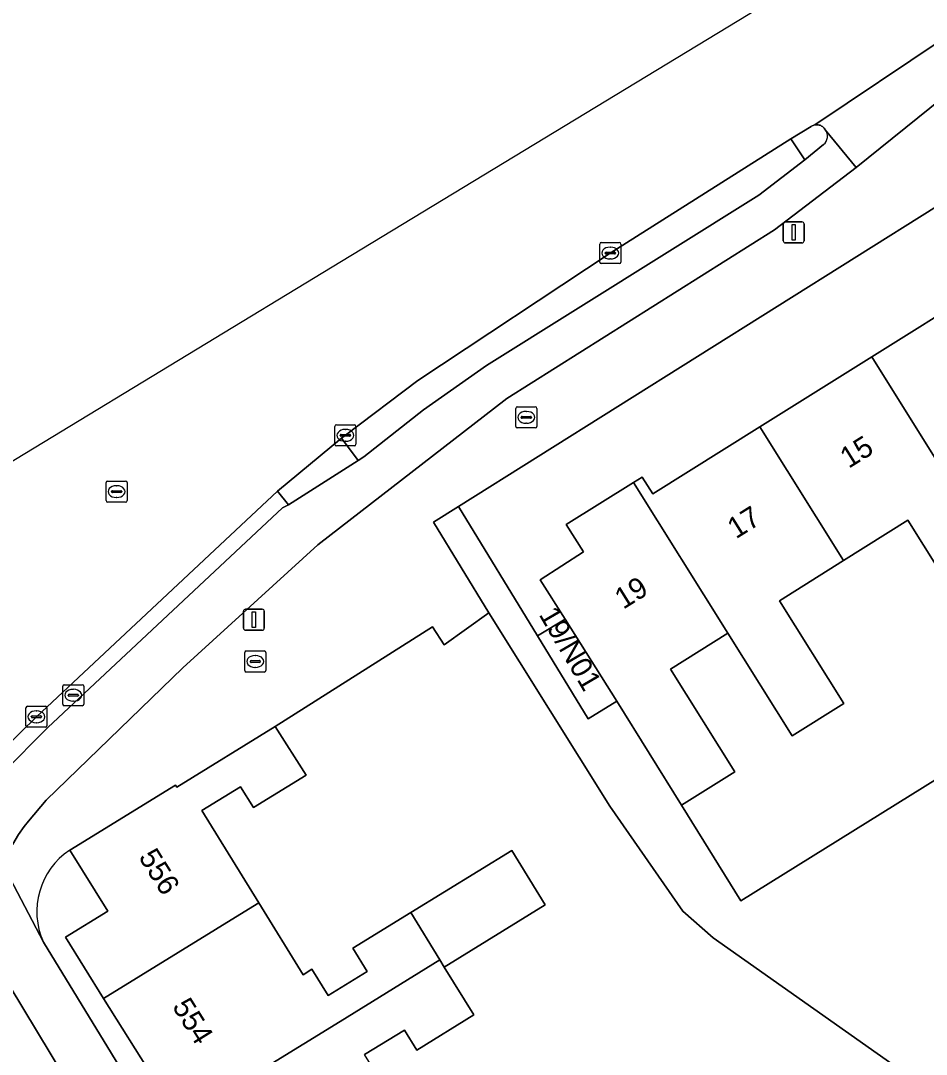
# Model space of a CAD drawing. Extents: x 159664 to 160323, y 385312 to 386115.
# Drawn here: x 159686.21 to 159729.14, y 385872.84 to 385921.86 of the extents above; entities that cross this region are included whole.
import ezdxf

# ---------------------------------------------------------------- set-up
doc = ezdxf.new("R2010")
doc.units = 0
for name, color, linetype in [('IMGEO_Berm_open', 7, 'Continuous'), ('IMGEO_Brandkraan', 7, 'Continuous'), ('IMGEO_Erf', 7, 'Continuous'), ('IMGEO_Fietspad_open', 7, 'Continuous'), ('IMGEO_Kolk', 7, 'Continuous'), ('IMGEO_Lichtmast', 7, 'Continuous'), ('IMGEO_Muur', 7, 'Continuous'), ('IMGEO_Pand', 7, 'Continuous'), ('IMGEO_Pand_nummerreeks', 7, 'Continuous'), ('IMGEO_Rijbaan_lokaal_gesloten', 7, 'Continuous'), ('IMGEO_Rijbaan_regionaal_gesloten', 7, 'Continuous'), ('IMGEO_Rioolput', 7, 'Continuous'), ('IMGEO_Verkeerseiland_open', 7, 'Continuous'), ('IMGEO_Voetpad_open', 7, 'Continuous')]:
    doc.layers.add(name, color=color, linetype=linetype)

msp = doc.modelspace()

# ---------------------------------------------------------------- linework, layer by layer
at = {"layer": 'IMGEO_Berm_open'}
msp.add_lwpolyline([(159698.627, 385898.754), (159698.901, 385898.903), (159698.388, 385899.542), (159686.954, 385888.851), (159684.641, 385886.594), (159685.231, 385886.012), (159685.363, 385886.199), (159687.49, 385888.344)], close=True, dxfattribs=at)
at = {"layer": 'IMGEO_Brandkraan'}
for p, q in [((159709.677, 385902.624), (159709.677, 385903.476)), ((159709.752, 385903.55), (159710.604, 385903.55)), ((159710.678, 385903.476), (159710.678, 385902.624)), ((159709.936, 385903.044), (159709.936, 385903.056)), ((159710.374, 385903.007), (159709.976, 385903.007)), ((159709.979, 385903.093), (159710.377, 385903.093)), ((159710.165, 385903.33), (159710.19, 385903.33)), ((159710.42, 385903.056), (159710.42, 385903.044)), ((159710.604, 385902.55), (159709.752, 385902.55)), ((159710.188, 385902.77), (159710.163, 385902.77)), ((159696.829, 385891.047), (159696.829, 385891.899)), ((159696.904, 385891.973), (159697.756, 385891.973)), ((159697.317, 385891.753), (159697.342, 385891.753)), ((159697.83, 385891.899), (159697.83, 385891.047)), ((159697.088, 385891.467), (159697.088, 385891.479)), ((159697.526, 385891.43), (159697.128, 385891.43)), ((159697.131, 385891.516), (159697.529, 385891.516)), ((159697.572, 385891.479), (159697.572, 385891.467)), ((159697.756, 385890.973), (159696.904, 385890.973)), ((159697.34, 385891.193), (159697.315, 385891.193)), ((159688.2, 385889.446), (159688.2, 385890.298)), ((159688.275, 385890.372), (159689.127, 385890.372)), ((159689.201, 385890.298), (159689.201, 385889.446)), ((159688.459, 385889.866), (159688.459, 385889.878)), ((159688.897, 385889.829), (159688.499, 385889.829)), ((159688.502, 385889.915), (159688.9, 385889.915)), ((159688.688, 385890.152), (159688.713, 385890.152)), ((159688.943, 385889.878), (159688.943, 385889.866)), ((159689.127, 385889.372), (159688.275, 385889.372)), ((159688.711, 385889.592), (159688.686, 385889.592))]:
    msp.add_line(p, q, dxfattribs=at)
for points in [[(159709.677, 385902.624), (159709.677, 385903.476)], [(159709.752, 385903.55), (159710.604, 385903.55)], [(159710.678, 385903.476), (159710.678, 385902.624)], [(159710.604, 385902.55), (159709.752, 385902.55)], [(159696.829, 385891.047), (159696.829, 385891.899)], [(159696.904, 385891.973), (159697.756, 385891.973)], [(159697.83, 385891.899), (159697.83, 385891.047)], [(159697.756, 385890.973), (159696.904, 385890.973)], [(159688.2, 385889.446), (159688.2, 385890.298)], [(159688.275, 385890.372), (159689.127, 385890.372)], [(159689.201, 385890.298), (159689.201, 385889.446)], [(159689.127, 385889.372), (159688.275, 385889.372)]]:
    msp.add_lwpolyline(points, dxfattribs=at)
for centre, radius, start, end in [((159709.754, 385903.474), 0.0765, 91.552, 178.448), ((159709.754, 385903.474), 0.0765, 91.552, 178.448), ((159710.602, 385903.474), 0.0765, 1.552, 88.448), ((159710.602, 385903.474), 0.0765, 1.552, 88.448), ((159709.976, 385903.053), 0.0403, 85.8775, 175.7526), ((159709.973, 385903.043), 0.0366, 178.938, 274.7102), ((159710.377, 385903.05), 0.043, 264.8664, 352.4533), ((159710.381, 385903.055), 0.0386, 1.7309, 96.639), ((159709.754, 385902.626), 0.0765, 181.552, 268.448), ((159709.754, 385902.626), 0.0765, 181.552, 268.448), ((159710.602, 385902.626), 0.0765, 271.552, 358.448), ((159710.602, 385902.626), 0.0765, 271.552, 358.448), ((159696.906, 385891.897), 0.0765, 91.552, 178.448), ((159696.906, 385891.897), 0.0765, 91.552, 178.448), ((159697.754, 385891.897), 0.0765, 1.552, 88.448), ((159697.754, 385891.897), 0.0765, 1.552, 88.448), ((159697.128, 385891.476), 0.0403, 85.8775, 175.7526), ((159697.125, 385891.466), 0.0366, 178.938, 274.7102), ((159697.529, 385891.473), 0.043, 264.8664, 352.4533), ((159697.533, 385891.478), 0.0386, 1.7309, 96.639), ((159696.906, 385891.049), 0.0765, 181.552, 268.448), ((159696.906, 385891.049), 0.0765, 181.552, 268.448), ((159697.754, 385891.049), 0.0765, 271.552, 358.448), ((159697.754, 385891.049), 0.0765, 271.552, 358.448), ((159688.277, 385890.296), 0.0765, 91.552, 178.448), ((159688.277, 385890.296), 0.0765, 91.552, 178.448), ((159689.125, 385890.296), 0.0765, 1.552, 88.448), ((159689.125, 385890.296), 0.0765, 1.552, 88.448), ((159688.499, 385889.875), 0.0403, 85.8775, 175.7526), ((159688.496, 385889.865), 0.0366, 178.938, 274.7102), ((159688.9, 385889.872), 0.043, 264.8664, 352.4533), ((159688.904, 385889.877), 0.0386, 1.7309, 96.639), ((159688.277, 385889.448), 0.0765, 181.552, 268.448), ((159688.277, 385889.448), 0.0765, 181.552, 268.448), ((159689.125, 385889.448), 0.0765, 271.552, 358.448), ((159689.125, 385889.448), 0.0765, 271.552, 358.448)]:
    msp.add_arc(centre, radius, start, end, dxfattribs=at)
for centre, major_axis, ratio, start_param, end_param in [((159710.164, 385903.05), (-0.387, 0.002), 0.722429, 4.712389, 7.853982), ((159710.189, 385903.05), (-0.39, 0.002), 0.717154, 1.570796, 4.712389), ((159697.316, 385891.473), (-0.387, 0.002), 0.722429, 4.712389, 7.853982), ((159697.341, 385891.473), (-0.39, 0.002), 0.717154, 1.570796, 4.712389), ((159688.687, 385889.872), (-0.387, 0.002), 0.722429, 4.712389, 7.853982), ((159688.712, 385889.872), (-0.39, 0.002), 0.717154, 1.570796, 4.712389)]:
    msp.add_ellipse(centre, major_axis=major_axis, ratio=ratio, start_param=start_param, end_param=end_param, dxfattribs=at)
at = {"layer": 'IMGEO_Erf'}
for points in [[(159737.177, 385917.789), (159706.962, 385898.821), (159710.707, 385892.683), (159712.02, 385893.484), (159710.841, 385895.342), (159712.886, 385896.666), (159712.075, 385897.963), (159715.263, 385899.955), (159715.678, 385900.215), (159716.171, 385899.426), (159721.254, 385902.605), (159726.556, 385905.919), (159731.669, 385909.116)], [(159731.322, 385893.311), (159728.262, 385898.179), (159725.22, 385896.267), (159722.175, 385894.353), (159725.235, 385889.485), (159722.788, 385887.947), (159719.728, 385892.815), (159717.011, 385891.107), (159720.071, 385886.238), (159717.531, 385884.658), (159720.352, 385880.122), (159730.384, 385886.363)], [(159736.353, 385866.149), (159719.037, 385878.37), (159717.594, 385879.636), (159714.134, 385884.61), (159708.4, 385893.787), (159706.281, 385892.259), (159705.726, 385893.108), (159698.267, 385888.383), (159699.736, 385886.077), (159697.246, 385884.543), (159696.637, 385885.532), (159694.801, 385884.402), (159697.497, 385880.025), (159699.596, 385876.618), (159700.016, 385876.876), (159700.782, 385875.633), (159702.633, 385876.773), (159701.957, 385877.871), (159704.701, 385879.561), (159709.487, 385882.513), (159711.077, 385879.936), (159706.29, 385876.983), (159707.688, 385874.713), (159704.981, 385873.046), (159704.398, 385873.991), (159702.511, 385872.828)], [(159692.515, 385871.692), (159690.141, 385875.488), (159688.326, 385878.391), (159690.345, 385879.624), (159688.531, 385882.529)], [(159687.283, 385878.163), (159707.902, 385844.411), (159708.629, 385843.25), (159739.153, 385862.198)]]:
    msp.add_lwpolyline(points, dxfattribs=at)
msp.add_arc((159690.49, 385879.608), 3.517, 123.8462, 204.2492, dxfattribs=at)
at = {"layer": 'IMGEO_Fietspad_open'}
for points in [[(159721.949, 385911.942), (159725.813, 385914.905), (159724.351, 385916.688)], [(159724.269, 385915.983), (159723.378, 385915.265), (159721.202, 385913.593), (159708.296, 385905.511), (159705.306, 385903.406), (159702.472, 385901.175), (159702.209, 385900.998), (159698.901, 385898.903), (159698.627, 385898.754), (159687.49, 385888.344), (159685.363, 385886.199), (159685.231, 385886.012), (159684.653, 385885.195)], [(159688.899, 385870.747), (159685.047, 385877.122), (159684.993, 385877.217), (159684.843, 385877.519), (159684.72, 385877.834), (159684.627, 385878.159), (159684.562, 385878.49), (159684.528, 385878.826), (159684.523, 385879.164), (159684.549, 385879.501), (159684.605, 385879.834), (159684.69, 385880.161), (159684.933, 385880.893), (159685.346, 385881.873), (159685.844, 385882.813), (159686.112, 385883.267), (159686.372, 385883.65), (159686.586, 385883.905), (159687.412, 385884.892), (159693.898, 385891.177), (159700.298, 385897.006), (159709.248, 385903.949), (159721.949, 385911.942)]]:
    msp.add_lwpolyline(points, dxfattribs=at)
msp.add_arc((159723.933, 385916.379), 0.52, 310.3136, 36.4176, dxfattribs=at)
at = {"layer": 'IMGEO_Kolk'}
for p, q in [((159713.733, 385911.341), (159714.585, 385911.341)), ((159713.658, 385910.415), (159713.658, 385911.267)), ((159713.917, 385910.835), (159713.917, 385910.847)), ((159713.96, 385910.884), (159714.358, 385910.884)), ((159714.146, 385911.121), (159714.171, 385911.121)), ((159714.401, 385910.847), (159714.401, 385910.835)), ((159714.659, 385911.267), (159714.659, 385910.415)), ((159714.585, 385910.341), (159713.733, 385910.341)), ((159714.355, 385910.798), (159713.957, 385910.798)), ((159714.169, 385910.561), (159714.144, 385910.561)), ((159701.1, 385901.772), (159701.1, 385902.624)), ((159701.175, 385902.698), (159702.027, 385902.698)), ((159702.101, 385902.624), (159702.101, 385901.772)), ((159701.359, 385902.192), (159701.359, 385902.204)), ((159701.797, 385902.155), (159701.399, 385902.155)), ((159701.402, 385902.241), (159701.8, 385902.241)), ((159701.588, 385902.478), (159701.613, 385902.478)), ((159701.843, 385902.204), (159701.843, 385902.192)), ((159702.027, 385901.698), (159701.175, 385901.698)), ((159701.611, 385901.918), (159701.586, 385901.918)), ((159686.454, 385888.424), (159686.454, 385889.276)), ((159686.529, 385889.35), (159687.381, 385889.35)), ((159687.455, 385889.276), (159687.455, 385888.424)), ((159686.713, 385888.844), (159686.713, 385888.856)), ((159687.151, 385888.807), (159686.753, 385888.807)), ((159686.756, 385888.893), (159687.154, 385888.893)), ((159686.942, 385889.13), (159686.967, 385889.13)), ((159687.197, 385888.856), (159687.197, 385888.844)), ((159687.381, 385888.35), (159686.529, 385888.35)), ((159686.965, 385888.57), (159686.94, 385888.57))]:
    msp.add_line(p, q, dxfattribs=at)
for points in [[(159713.733, 385911.341), (159714.585, 385911.341)], [(159713.658, 385910.415), (159713.658, 385911.267)], [(159714.659, 385911.267), (159714.659, 385910.415)], [(159714.585, 385910.341), (159713.733, 385910.341)], [(159701.1, 385901.772), (159701.1, 385902.624)], [(159701.175, 385902.698), (159702.027, 385902.698)], [(159702.101, 385902.624), (159702.101, 385901.772)], [(159702.027, 385901.698), (159701.175, 385901.698)], [(159686.454, 385888.424), (159686.454, 385889.276)], [(159686.529, 385889.35), (159687.381, 385889.35)], [(159687.455, 385889.276), (159687.455, 385888.424)], [(159687.381, 385888.35), (159686.529, 385888.35)]]:
    msp.add_lwpolyline(points, dxfattribs=at)
for centre, radius, start, end in [((159713.735, 385911.265), 0.0765, 91.552, 178.448), ((159713.735, 385911.265), 0.0765, 91.552, 178.448), ((159714.583, 385911.265), 0.0765, 1.552, 88.448), ((159714.583, 385911.265), 0.0765, 1.552, 88.448), ((159713.957, 385910.844), 0.0403, 85.8775, 175.7526), ((159713.954, 385910.834), 0.0366, 178.938, 274.7102), ((159714.358, 385910.841), 0.043, 264.8664, 352.4533), ((159714.362, 385910.846), 0.0386, 1.7309, 96.639), ((159713.735, 385910.417), 0.0765, 181.552, 268.448), ((159713.735, 385910.417), 0.0765, 181.552, 268.448), ((159714.583, 385910.417), 0.0765, 271.552, 358.448), ((159714.583, 385910.417), 0.0765, 271.552, 358.448), ((159701.177, 385902.622), 0.0765, 91.552, 178.448), ((159701.177, 385902.622), 0.0765, 91.552, 178.448), ((159702.025, 385902.622), 0.0765, 1.552, 88.448), ((159702.025, 385902.622), 0.0765, 1.552, 88.448), ((159701.399, 385902.201), 0.0403, 85.8775, 175.7526), ((159701.396, 385902.191), 0.0366, 178.938, 274.7102), ((159701.8, 385902.198), 0.043, 264.8664, 352.4533), ((159701.804, 385902.203), 0.0386, 1.7309, 96.639), ((159701.177, 385901.774), 0.0765, 181.552, 268.448), ((159701.177, 385901.774), 0.0765, 181.552, 268.448), ((159702.025, 385901.774), 0.0765, 271.552, 358.448), ((159702.025, 385901.774), 0.0765, 271.552, 358.448), ((159686.531, 385889.274), 0.0765, 91.552, 178.448), ((159686.531, 385889.274), 0.0765, 91.552, 178.448), ((159687.379, 385889.274), 0.0765, 1.552, 88.448), ((159687.379, 385889.274), 0.0765, 1.552, 88.448), ((159686.753, 385888.853), 0.0403, 85.8775, 175.7526), ((159686.75, 385888.843), 0.0366, 178.938, 274.7102), ((159687.154, 385888.85), 0.043, 264.8664, 352.4533), ((159687.158, 385888.855), 0.0386, 1.7309, 96.639), ((159686.531, 385888.426), 0.0765, 181.552, 268.448), ((159686.531, 385888.426), 0.0765, 181.552, 268.448), ((159687.379, 385888.426), 0.0765, 271.552, 358.448), ((159687.379, 385888.426), 0.0765, 271.552, 358.448)]:
    msp.add_arc(centre, radius, start, end, dxfattribs=at)
for centre, major_axis, ratio, start_param, end_param in [((159714.145, 385910.841), (-0.387, 0.002), 0.722429, 4.712389, 7.853982), ((159714.17, 385910.841), (-0.39, 0.002), 0.717154, 1.570796, 4.712389), ((159701.587, 385902.198), (-0.387, 0.002), 0.722429, 4.712389, 7.853982), ((159701.612, 385902.198), (-0.39, 0.002), 0.717154, 1.570796, 4.712389), ((159686.941, 385888.85), (-0.387, 0.002), 0.722429, 4.712389, 7.853982), ((159686.966, 385888.85), (-0.39, 0.002), 0.717154, 1.570796, 4.712389)]:
    msp.add_ellipse(centre, major_axis=major_axis, ratio=ratio, start_param=start_param, end_param=end_param, dxfattribs=at)
at = {"layer": 'IMGEO_Lichtmast'}
for p, q in [((159722.456, 385912.322), (159723.246, 385912.322)), ((159723.246, 385912.322), (159722.456, 385912.322)), ((159722.356, 385911.422), (159722.356, 385912.222)), ((159722.356, 385912.222), (159722.356, 385911.422)), ((159723.346, 385912.222), (159723.346, 385911.422)), ((159723.346, 385911.422), (159723.346, 385912.222)), ((159723.246, 385911.322), (159722.456, 385911.322)), ((159722.456, 385911.322), (159723.246, 385911.322)), ((159696.768, 385893.052), (159696.768, 385893.852)), ((159696.768, 385893.852), (159696.768, 385893.052)), ((159696.868, 385893.952), (159697.658, 385893.952)), ((159697.658, 385893.952), (159696.868, 385893.952)), ((159697.758, 385893.852), (159697.758, 385893.052)), ((159697.758, 385893.052), (159697.758, 385893.852)), ((159697.658, 385892.952), (159696.868, 385892.952)), ((159696.868, 385892.952), (159697.658, 385892.952))]:
    msp.add_line(p, q, dxfattribs=at)
for points in [[(159722.776, 385912.197), (159722.926, 385912.197), (159722.926, 385911.447), (159722.776, 385911.447), (159722.776, 385912.197)], [(159697.188, 385893.827), (159697.338, 385893.827), (159697.338, 385893.077), (159697.188, 385893.077), (159697.188, 385893.827)]]:
    msp.add_lwpolyline(points, dxfattribs=at)
for centre, start, end in [((159722.456, 385912.222), 90, 180), ((159722.456, 385912.222), 90, 180), ((159723.246, 385912.222), 0, 90), ((159723.246, 385912.222), 360, 90), ((159722.456, 385911.422), 180, 270), ((159722.456, 385911.422), 180, 270), ((159723.246, 385911.422), 270, 0), ((159723.246, 385911.422), 270, 0), ((159696.868, 385893.852), 90, 180), ((159696.868, 385893.852), 90, 180), ((159697.658, 385893.852), 0, 90), ((159697.658, 385893.852), 360, 90), ((159696.868, 385893.052), 180, 270), ((159696.868, 385893.052), 180, 270), ((159697.658, 385893.052), 270, 0), ((159697.658, 385893.052), 270, 0)]:
    msp.add_arc(centre, 0.1, start, end, dxfattribs=at)
at = {"layer": 'IMGEO_Muur'}
for points in [[(159708.4, 385893.787), (159706.281, 385892.259)], [(159698.267, 385888.383), (159705.726, 385893.108), (159706.281, 385892.259)]]:
    msp.add_lwpolyline(points, dxfattribs=at)
at = {"layer": 'IMGEO_Pand'}
for points in [[(159726.556, 385905.919), (159733.563, 385894.72), (159735.801, 385896.127), (159732.741, 385900.995), (159735.62, 385902.805), (159731.669, 385909.116)], [(159726.556, 385905.919), (159721.254, 385902.605), (159725.22, 385896.267), (159728.262, 385898.179), (159731.322, 385893.311), (159733.563, 385894.72)], [(159725.22, 385896.267), (159721.254, 385902.605), (159716.171, 385899.426), (159715.678, 385900.215), (159715.263, 385899.955), (159719.728, 385892.815), (159722.788, 385887.947), (159725.235, 385889.485), (159722.175, 385894.353)], [(159719.728, 385892.815), (159715.263, 385899.955), (159712.075, 385897.963), (159712.886, 385896.666), (159710.841, 385895.342), (159712.02, 385893.484), (159714.464, 385889.586), (159717.531, 385884.658), (159720.071, 385886.238), (159717.011, 385891.107)], [(159712.02, 385893.484), (159710.707, 385892.683), (159713.115, 385888.758), (159714.464, 385889.586)], [(159693.605, 385885.515), (159693.548, 385885.609), (159688.531, 385882.529), (159690.345, 385879.624), (159688.326, 385878.391), (159690.141, 385875.488), (159697.209, 385879.847), (159697.497, 385880.025), (159694.801, 385884.402), (159696.637, 385885.532), (159697.246, 385884.543), (159699.736, 385886.077), (159698.267, 385888.383)], [(159704.701, 385879.561), (159706.083, 385877.318), (159706.29, 385876.983), (159711.077, 385879.936), (159709.487, 385882.513)], [(159701.957, 385877.871), (159702.633, 385876.773), (159700.782, 385875.633), (159700.016, 385876.876), (159699.596, 385876.618), (159697.497, 385880.025), (159697.209, 385879.847), (159690.141, 385875.488), (159692.515, 385871.692), (159693.024, 385872.01), (159694.263, 385870.029), (159701.352, 385874.4), (159706.083, 385877.318), (159704.701, 385879.561)], [(159702.898, 385871.344), (159703.28, 385871.58), (159702.511, 385872.828), (159704.398, 385873.991), (159704.981, 385873.046), (159707.688, 385874.713), (159706.29, 385876.983), (159706.083, 385877.318), (159701.352, 385874.4), (159694.263, 385870.029), (159695.856, 385867.483), (159695.347, 385867.165), (159697.364, 385863.939), (159704.411, 385868.285), (159704.68, 385868.451)]]:
    msp.add_lwpolyline(points, close=True, dxfattribs=at)
at = {"layer": 'IMGEO_Rijbaan_lokaal_gesloten'}
msp.add_lwpolyline([(159736.031, 385925.094), (159723.858, 385916.92), (159723.896, 385916.926), (159723.938, 385916.928), (159723.98, 385916.927), (159724.021, 385916.922), (159724.062, 385916.913), (159724.102, 385916.9), (159724.141, 385916.884), (159724.178, 385916.865), (159724.213, 385916.842), (159724.246, 385916.817), (159724.276, 385916.788), (159724.304, 385916.757), (159724.329, 385916.724), (159724.351, 385916.688), (159725.813, 385914.905), (159733.936, 385921.437), (159734.095, 385921.568), (159735.48, 385922.636)], dxfattribs=at)
at = {"layer": 'IMGEO_Rijbaan_regionaal_gesloten'}
for points in [[(160003.316, 386098.383), (159730.336, 385928.01), (159701.42, 385910.447), (159672.265, 385892.74)], [(159684.12, 385886.07), (159684.641, 385886.594), (159686.954, 385888.851), (159698.388, 385899.542), (159701.425, 385902.061), (159701.6, 385902.198), (159705.039, 385904.799), (159714.159, 385910.842), (159722.712, 385916.263), (159723.684, 385916.85), (159723.7, 385916.86), (159723.737, 385916.88), (159723.775, 385916.897), (159723.814, 385916.91), (159723.858, 385916.92), (159736.031, 385925.094), (159778.647, 385951.798), (159793.133, 385960.65), (159793.154, 385960.663), (159842.245, 385991.632), (159909.316, 386033.52)]]:
    msp.add_lwpolyline(points, dxfattribs=at)
at = {"layer": 'IMGEO_Rioolput'}
for p, q in [((159690.255, 385899.102), (159690.255, 385899.954)), ((159690.33, 385900.028), (159691.182, 385900.028)), ((159690.557, 385899.571), (159690.955, 385899.571)), ((159690.743, 385899.808), (159690.768, 385899.808)), ((159691.256, 385899.954), (159691.256, 385899.102)), ((159690.514, 385899.522), (159690.514, 385899.534)), ((159690.952, 385899.485), (159690.554, 385899.485)), ((159690.766, 385899.248), (159690.741, 385899.248)), ((159690.998, 385899.534), (159690.998, 385899.522)), ((159691.182, 385899.028), (159690.33, 385899.028))]:
    msp.add_line(p, q, dxfattribs=at)
for points in [[(159690.255, 385899.102), (159690.255, 385899.954)], [(159690.33, 385900.028), (159691.182, 385900.028)], [(159691.256, 385899.954), (159691.256, 385899.102)], [(159691.182, 385899.028), (159690.33, 385899.028)]]:
    msp.add_lwpolyline(points, dxfattribs=at)
for centre, radius, start, end in [((159690.332, 385899.952), 0.0765, 91.552, 178.448), ((159690.332, 385899.952), 0.0765, 91.552, 178.448), ((159690.554, 385899.531), 0.0403, 85.8775, 175.7526), ((159690.959, 385899.533), 0.0386, 1.7309, 96.639), ((159691.18, 385899.952), 0.0765, 1.552, 88.448), ((159691.18, 385899.952), 0.0765, 1.552, 88.448), ((159690.332, 385899.104), 0.0765, 181.552, 268.448), ((159690.332, 385899.104), 0.0765, 181.552, 268.448), ((159690.551, 385899.521), 0.0366, 178.938, 274.7102), ((159690.955, 385899.528), 0.043, 264.8664, 352.4533), ((159691.18, 385899.104), 0.0765, 271.552, 358.448), ((159691.18, 385899.104), 0.0765, 271.552, 358.448)]:
    msp.add_arc(centre, radius, start, end, dxfattribs=at)
for centre, major_axis, ratio, start_param, end_param in [((159690.742, 385899.528), (-0.387, 0.002), 0.722429, 4.712389, 7.853982), ((159690.767, 385899.528), (-0.39, 0.002), 0.717154, 1.570796, 4.712389)]:
    msp.add_ellipse(centre, major_axis=major_axis, ratio=ratio, start_param=start_param, end_param=end_param, dxfattribs=at)
at = {"layer": 'IMGEO_Verkeerseiland_open'}
msp.add_lwpolyline([(159724.351, 385916.688), (159724.329, 385916.724), (159724.304, 385916.757), (159724.276, 385916.788), (159724.246, 385916.817), (159724.213, 385916.842), (159724.178, 385916.865), (159724.141, 385916.884), (159724.102, 385916.9), (159724.062, 385916.913), (159724.021, 385916.922), (159723.98, 385916.927), (159723.938, 385916.928), (159723.896, 385916.926), (159723.858, 385916.92), (159723.814, 385916.91), (159723.775, 385916.897), (159723.737, 385916.88), (159723.7, 385916.86), (159723.684, 385916.85), (159722.712, 385916.263), (159723.378, 385915.265), (159724.269, 385915.983)], dxfattribs=at)
msp.add_lwpolyline([(159701.425, 385902.061), (159702.209, 385900.998), (159702.472, 385901.175), (159705.306, 385903.406), (159708.296, 385905.511), (159721.202, 385913.593), (159723.378, 385915.265), (159722.712, 385916.263), (159714.159, 385910.842), (159705.039, 385904.799), (159701.6, 385902.198)], close=True, dxfattribs=at)
msp.add_arc((159723.933, 385916.379), 0.52, 310.3136, 36.4176, dxfattribs=at)
at = {"layer": 'IMGEO_Voetpad_open'}
for points in [[(159688.531, 385882.529), (159693.548, 385885.609), (159693.605, 385885.515), (159698.267, 385888.383), (159705.726, 385893.108), (159706.281, 385892.259), (159708.4, 385893.787), (159705.781, 385898.08), (159706.962, 385898.821), (159737.177, 385917.789), (159740.787, 385919.315), (159744.511, 385921.664), (159747.353, 385924.131), (159776.606, 385942.453)], [(159744.79, 385927.261), (159736.03, 385921.753), (159735.48, 385922.636), (159734.095, 385921.568), (159733.936, 385921.437), (159725.813, 385914.905), (159721.949, 385911.942), (159709.248, 385903.949), (159700.298, 385897.006), (159693.898, 385891.177), (159687.412, 385884.892), (159686.586, 385883.905), (159686.372, 385883.65), (159686.112, 385883.267), (159685.844, 385882.813), (159685.346, 385881.873), (159687.283, 385878.163)], [(159730.384, 385886.363), (159720.352, 385880.122), (159717.531, 385884.658), (159714.464, 385889.586), (159713.115, 385888.758), (159710.707, 385892.683), (159706.962, 385898.821), (159705.781, 385898.08), (159708.4, 385893.787), (159714.134, 385884.61), (159717.594, 385879.636), (159719.037, 385878.37), (159736.353, 385866.149)], [(159725.533, 385816.246), (159709.605, 385841.691), (159708.629, 385843.25), (159707.902, 385844.411), (159687.283, 385878.163), (159685.346, 385881.873), (159684.933, 385880.893), (159684.69, 385880.161), (159684.605, 385879.834), (159684.549, 385879.501), (159684.523, 385879.164), (159684.528, 385878.826), (159684.562, 385878.49), (159684.627, 385878.159), (159684.72, 385877.834), (159684.843, 385877.519), (159684.993, 385877.217), (159685.047, 385877.122), (159688.899, 385870.747), (159698.624, 385854.738), (159723.438, 385814.935)]]:
    msp.add_lwpolyline(points, dxfattribs=at)
msp.add_lwpolyline([(159701.425, 385902.061), (159698.388, 385899.542), (159698.901, 385898.903), (159702.209, 385900.998)], close=True, dxfattribs=at)
msp.add_arc((159690.49, 385879.608), 3.517, 123.8462, 204.2492, dxfattribs=at)

# ---------------------------------------------------------------- texts
at = {"layer": 'IMGEO_Pand_nummerreeks'}
for s, rotation, p in [('15', 32.0183, (159725.461, 385900.603)), ('17', 32.0183, (159720.118, 385897.262)), ('19', 32.0183, (159714.776, 385893.922)), ('19/N01', 300.3168, (159710.751, 385893.703)), ('556', 301.9967, (159691.771, 385882.197)), ('554', 301.9527, (159693.366, 385875.11))]:
    msp.add_text(s, height=1, rotation=rotation, dxfattribs=at).set_placement(p)

doc.saveas('drawing.dxf')
